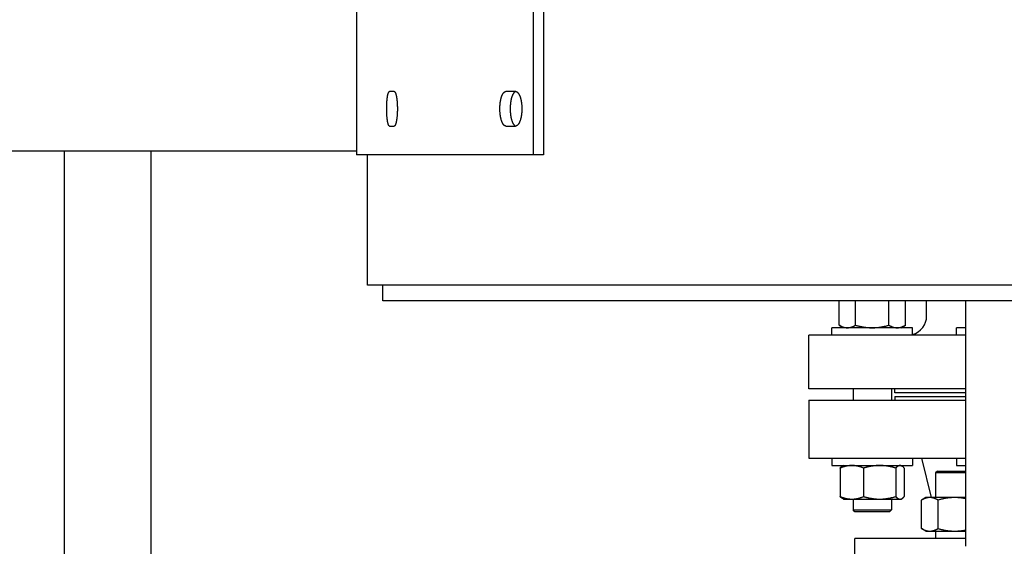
# Model space of a CAD drawing. Header units: inches. Extents: x 5 to 1128, y -85 to 748.
# Tile 319 of 656: x 377 to 393, y 612 to 620. Entities that reach past the tile are written whole.
import ezdxf

# ---------------------------------------------------------------- set-up
doc = ezdxf.new("R2010")
doc.units = ezdxf.units.IN
doc.header["$LTSCALE"] = 32
doc.header["$MEASUREMENT"] = 0
doc.layers.add('Dimension (ANSI)', color=7, linetype='Continuous', lineweight=25)
doc.layers.add('Visible (ANSI)', color=7, linetype='Continuous', lineweight=30)
doc.styles.add('Note Text (ANSI)', font='tahoma.ttf')
doc.dimstyles.new('SB Fraction-16 (ANSI)', dxfattribs={"dimscale": 32, "dimtxt": 0.125, "dimasz": 0.098425, "dimexe": 0.125, "dimexo": 0.0625, "dimgap": 0.031496, "dimtad": 0, "dimtih": 1, "dimtoh": 1, "dimdec": 4, "dimrnd": 1e-08, "dimzin": 0, "dimdsep": 46, "dimlunit": 5, "dimtxsty": 'Note Text (ANSI)', "dimcen": 0.09, "dimdle": 0.393701, "dimclrd": 256, "dimclre": 256, "dimclrt": 256, "dimadec": 0, "dimazin": 3, "dimtfac": 0.96, "dimtofl": 0, "dimtmove": 0, "dimatfit": 3, "dimfxl": 1, "dimfrac": 2, "dimtolj": 1, "dimtzin": 12, "dimlwd": -1, "dimlwe": -1, "dimarcsym": 0})

# ---------------------------------------------------------------- blocks, each defined once
blk = doc.blocks.new('*D19')
at = {"layer": 'Defpoints', "color": 0, "transparency": 16777216}
for p in [(484.781, 699.94), (324.685, 555.94), (484.781, 555.94)]:
    blk.add_point(p, dxfattribs=at)
at = {"layer": 'Dimension (ANSI)', "transparency": 16777216}
for p, q in [((482.781, 699.94), (320.685, 699.94)), ((324.685, 696.79), (324.685, 635.454)), ((324.685, 559.089), (324.685, 629.425)), ((482.781, 555.94), (320.685, 555.94))]:
    blk.add_line(p, q, dxfattribs=at)
for points in [[(324.16, 696.79), (325.21, 696.79), (324.685, 699.94)], [(324.16, 559.089), (325.21, 559.089), (324.685, 555.94)]]:
    blk.add_solid(points, dxfattribs=at)
at = {"layer": 'Dimension (ANSI)', "transparency": 16777216, "insert": (320.552, 634.446), "char_height": 4, "attachment_point": 1, "style": 'Note Text (ANSI)'}
blk.add_mtext('\\A1;144', dxfattribs=at)

msp = doc.modelspace()

# ---------------------------------------------------------------- linework, layer by layer
at = {"layer": 'Visible (ANSI)'}
for p, q in [((385.4207, 618.18978), (385.4207, 634.18978)), ((385.58612, 634.18978), (385.58612, 618.18978)), ((382.53541, 623.93978), (382.53541, 618.18978)), ((383.15184, 619.22103), (383.07567, 619.22103)), ((385.12888, 619.22103), (384.97203, 619.22103)), ((383.07567, 618.65853), (383.15184, 618.65853)), ((384.97203, 618.65853), (385.12888, 618.65853)), ((373.40563, 618.25228), (382.53541, 618.25228)), ((377.78063, 597.56478), (377.78063, 618.25228)), ((379.19063, 597.56478), (379.19063, 618.25228)), ((385.4207, 618.18978), (382.53541, 618.18978)), ((382.71443, 616.06478), (382.71443, 618.18978)), ((385.58612, 618.18978), (385.4207, 618.18978)), ((417.44495, 616.06478), (382.71443, 616.06478)), ((382.96443, 615.81478), (382.96443, 616.06478)), ((417.46555, 615.81478), (382.96443, 615.81478)), ((390.39982, 615.41565), (390.39982, 615.81478)), ((390.67045, 615.41565), (390.67045, 615.81478)), ((391.21172, 615.41565), (391.21172, 615.81478)), ((391.48235, 615.41565), (391.48235, 615.81478)), ((391.82689, 615.56675), (391.82689, 615.81478)), ((392.46813, 611.81478), (392.46813, 615.81478)), ((391.59733, 615.37379), (390.28483, 615.37379)), ((390.28483, 615.25179), (390.28483, 615.37379)), ((390.47233, 615.37379), (390.39982, 615.41565)), ((391.40983, 615.37379), (391.48235, 615.41565)), ((391.59733, 615.25179), (391.59733, 615.37379)), ((392.46813, 615.37379), (392.31432, 615.37379)), ((392.31432, 615.25179), (392.31432, 615.37379)), ((392.46813, 615.25179), (389.90563, 615.25179)), ((389.90563, 614.37777), (389.90563, 615.25179)), ((392.46813, 614.37777), (389.90563, 614.37777)), ((390.62858, 614.37777), (390.62858, 614.19228)), ((391.25358, 614.37777), (391.25358, 614.19228)), ((391.31114, 614.31478), (391.31114, 614.37777)), ((392.46813, 614.31478), (391.31114, 614.31478)), ((389.90563, 614.19228), (392.46813, 614.19228)), ((389.90563, 614.19228), (389.90563, 613.25228)), ((391.31063, 614.25228), (392.46813, 614.25228)), ((391.31063, 614.25228), (391.31063, 614.19228)), ((389.90563, 613.25228), (392.46813, 613.25228)), ((390.28483, 613.25228), (390.28483, 613.13028)), ((391.59733, 613.25228), (391.59733, 613.13028)), ((391.90638, 612.60878), (391.75063, 613.25228)), ((392.31432, 613.25228), (392.31432, 613.13028)), ((390.28483, 613.13028), (391.59733, 613.13028)), ((390.41826, 613.08841), (390.41826, 612.62515)), ((390.47233, 613.13028), (390.4558, 613.12073)), ((390.80099, 613.08841), (390.80099, 612.62515)), ((391.32382, 613.08841), (391.32382, 612.62515)), ((391.40983, 613.13028), (391.42637, 613.12073)), ((391.46391, 613.08841), (391.46391, 612.62515)), ((392.00311, 613.03978), (391.97181, 613.00848)), ((392.00311, 613.03978), (392.46813, 613.03978)), ((392.31432, 613.13028), (392.46813, 613.13028)), ((392.46813, 613.00848), (391.97181, 613.00848)), ((391.97181, 613.00848), (391.97181, 612.60878)), ((390.47233, 612.58328), (390.4558, 612.59283)), ((390.47233, 612.58328), (390.60963, 612.58328)), ((390.60963, 612.58328), (391.06241, 612.58328)), ((390.62858, 612.58328), (390.62858, 612.40809)), ((391.06241, 612.58328), (391.39386, 612.58328)), ((391.25358, 612.58328), (391.25358, 612.40809)), ((391.39386, 612.58328), (391.40983, 612.58328)), ((391.40983, 612.58328), (391.42637, 612.59283)), ((391.81556, 612.60878), (391.74305, 612.56691)), ((391.74305, 612.10365), (391.74305, 612.56691)), ((391.87836, 612.60878), (391.81556, 612.60878)), ((392.28431, 612.60878), (391.87836, 612.60878)), ((392.01368, 612.10365), (392.01368, 612.56691)), ((392.46813, 612.60878), (392.28431, 612.60878)), ((390.62858, 612.40809), (391.25358, 612.40809)), ((390.65988, 612.37679), (390.62858, 612.40809)), ((391.22228, 612.37679), (391.25358, 612.40809)), ((391.22228, 612.37679), (390.65988, 612.37679)), ((391.81556, 612.06178), (391.74305, 612.10365)), ((392.46813, 611.93978), (390.65563, 611.93978)), ((390.65563, 610.99978), (390.65563, 611.93978)), ((391.81556, 612.06178), (391.87836, 612.06178)), ((391.87836, 612.06178), (392.28431, 612.06178)), ((391.97181, 612.06178), (391.97181, 611.93978)), ((392.28431, 612.06178), (392.46813, 612.06178))]:
    msp.add_line(p, q, dxfattribs=at)
msp.add_arc((391.51193, 615.56675), 0.31496, 285.732893, 0, dxfattribs=at)
for points, knots in [([(383.07567, 618.65853), (383.07484, 618.65853), (383.07402, 618.65866), (383.0732, 618.65892), (383.07237, 618.65917), (383.07155, 618.65956), (383.07073, 618.66007), (383.06991, 618.66058), (383.0691, 618.66122), (383.06829, 618.66199), (383.06748, 618.66276), (383.06667, 618.66366), (383.06587, 618.66468), (383.06507, 618.6657), (383.06427, 618.66684), (383.06348, 618.66811), (383.06269, 618.66938), (383.06191, 618.67078), (383.06113, 618.6723), (383.06036, 618.67381), (383.05959, 618.67545), (383.05883, 618.67721), (383.05849, 618.678), (383.05815, 618.67881), (383.05781, 618.67965), (383.0574, 618.68068), (383.05699, 618.68174), (383.05658, 618.68285), (383.05584, 618.68484), (383.0551, 618.68696), (383.05438, 618.68918), (383.05366, 618.69141), (383.05295, 618.69376), (383.05225, 618.69621), (383.05155, 618.69867), (383.05086, 618.70123), (383.05018, 618.7039), (383.0495, 618.70658), (383.04884, 618.70936), (383.04819, 618.71224), (383.04754, 618.71513), (383.0469, 618.71812), (383.04627, 618.72121), (383.04565, 618.72429), (383.04504, 618.72748), (383.04444, 618.73077), (383.04384, 618.73405), (383.04326, 618.73743), (383.0427, 618.74091), (383.04267, 618.74107), (383.04264, 618.74123), (383.04262, 618.74139), (383.04208, 618.74471), (383.04155, 618.74811), (383.04104, 618.75159), (383.04051, 618.75524), (383.03999, 618.75897), (383.03949, 618.76278), (383.03898, 618.7666), (383.0385, 618.77049), (383.03803, 618.77447), (383.03756, 618.77844), (383.03711, 618.78248), (383.03667, 618.7866), (383.03624, 618.79072), (383.03582, 618.7949), (383.03543, 618.79915), (383.03503, 618.8034), (383.03465, 618.80772), (383.03429, 618.8121), (383.03393, 618.81646), (383.03359, 618.8209), (383.03326, 618.82539), (383.03307, 618.82805), (383.03289, 618.83073), (383.03271, 618.83343), (383.03259, 618.83527), (383.03247, 618.83713), (383.03235, 618.83899), (383.03207, 618.84358), (383.0318, 618.84821), (383.03156, 618.85287), (383.03131, 618.85754), (383.03109, 618.86225), (383.03088, 618.86699), (383.03068, 618.87173), (383.03049, 618.8765), (383.03033, 618.8813), (383.03016, 618.8861), (383.03002, 618.89093), (383.0299, 618.89578), (383.02977, 618.90063), (383.02967, 618.9055), (383.02959, 618.91038), (383.0295, 618.91526), (383.02944, 618.92015), (383.0294, 618.92506), (383.02936, 618.92996), (383.02934, 618.93487), (383.02934, 618.93978), (383.02934, 618.94045), (383.02934, 618.94112), (383.02934, 618.94179), (383.02934, 618.94603), (383.02936, 618.95027), (383.0294, 618.9545), (383.02944, 618.9594), (383.0295, 618.9643), (383.02959, 618.96918), (383.02967, 618.97406), (383.02977, 618.97893), (383.0299, 618.98378), (383.03002, 618.98863), (383.03016, 618.99345), (383.03033, 618.99825), (383.03049, 619.00306), (383.03068, 619.00783), (383.03088, 619.01257), (383.03109, 619.01731), (383.03131, 619.02202), (383.03156, 619.02669), (383.0318, 619.03135), (383.03207, 619.03598), (383.03235, 619.04057), (383.03247, 619.04249), (383.03259, 619.04439), (383.03272, 619.04629), (383.03289, 619.04894), (383.03307, 619.05157), (383.03326, 619.05417), (383.03359, 619.05866), (383.03393, 619.06309), (383.03429, 619.06746), (383.03465, 619.07184), (383.03503, 619.07616), (383.03543, 619.0804), (383.03582, 619.08466), (383.03624, 619.08884), (383.03667, 619.09296), (383.03711, 619.09708), (383.03756, 619.10112), (383.03803, 619.10509), (383.0385, 619.10906), (383.03898, 619.11296), (383.03949, 619.11678), (383.03999, 619.12059), (383.04051, 619.12432), (383.04104, 619.12797), (383.04134, 619.12997), (383.04163, 619.13194), (383.04194, 619.13389), (383.04219, 619.1355), (383.04244, 619.13708), (383.0427, 619.13865), (383.04326, 619.14213), (383.04384, 619.14551), (383.04444, 619.14879), (383.04504, 619.15208), (383.04565, 619.15526), (383.04627, 619.15835), (383.0469, 619.16144), (383.04754, 619.16443), (383.04819, 619.16732), (383.04884, 619.1702), (383.0495, 619.17298), (383.05018, 619.17566), (383.05086, 619.17833), (383.05155, 619.18089), (383.05225, 619.18335), (383.05295, 619.1858), (383.05366, 619.18815), (383.05438, 619.19038), (383.05495, 619.19212), (383.05552, 619.19379), (383.05609, 619.19539), (383.05625, 619.19584), (383.05642, 619.19628), (383.05658, 619.19671), (383.05732, 619.19871), (383.05807, 619.20059), (383.05883, 619.20235), (383.05959, 619.20411), (383.06036, 619.20575), (383.06113, 619.20726), (383.06191, 619.20878), (383.06269, 619.21018), (383.06348, 619.21145), (383.0642, 619.21259), (383.06491, 619.21364), (383.06564, 619.21458), (383.06571, 619.21468), (383.06579, 619.21479), (383.06587, 619.21488), (383.06667, 619.21591), (383.06748, 619.2168), (383.06829, 619.21757), (383.0691, 619.21834), (383.06991, 619.21898), (383.07073, 619.21949), (383.07155, 619.22), (383.07237, 619.22039), (383.0732, 619.22064), (383.07402, 619.2209), (383.07485, 619.22103), (383.07567, 619.22103)], [0, 0, 0, 0, 0.03753375, 0.03753375, 0.03753375, 0.07511791, 0.07511791, 0.07511791, 0.11273262, 0.11273262, 0.11273262, 0.15035619, 0.15035619, 0.15035619, 0.18796453, 0.18796453, 0.18796453, 0.22553089, 0.22553089, 0.22553089, 0.26302586, 0.26302586, 0.26302586, 0.2798106, 0.2798106, 0.2798106, 0.30044934, 0.30044934, 0.30044934, 0.33792873, 0.33792873, 0.33792873, 0.37546152, 0.37546152, 0.37546152, 0.41302294, 0.41302294, 0.41302294, 0.45058705, 0.45058705, 0.45058705, 0.48812737, 0.48812737, 0.48812737, 0.5256175, 0.5256175, 0.5256175, 0.56303181, 0.56303181, 0.56303181, 0.56477401, 0.56477401, 0.56477401, 0.60044105, 0.60044105, 0.60044105, 0.63792676, 0.63792676, 0.63792676, 0.67545329, 0.67545329, 0.67545329, 0.71298763, 0.71298763, 0.71298763, 0.75050087, 0.75050087, 0.75050087, 0.78796941, 0.78796941, 0.78796941, 0.82537629, 0.82537629, 0.82537629, 0.84754982, 0.84754982, 0.84754982, 0.86272882, 0.86272882, 0.86272882, 0.90015553, 0.90015553, 0.90015553, 0.93764653, 0.93764653, 0.93764653, 0.97516097, 0.97516097, 0.97516097, 1.01266632, 1.01266632, 1.01266632, 1.05013871, 1.05013871, 1.05013871, 1.08756226, 1.08756226, 1.08756226, 1.12492751, 1.12492751, 1.12492751, 1.13001951, 1.13001951, 1.13001951, 1.16227609, 1.16227609, 1.16227609, 1.19968134, 1.19968134, 1.19968134, 1.23713593, 1.23713593, 1.23713593, 1.27462498, 1.27462498, 1.27462498, 1.31212556, 1.31212556, 1.31212556, 1.34960602, 1.34960602, 1.34960602, 1.38702631, 1.38702631, 1.38702631, 1.40264214, 1.40264214, 1.40264214, 1.42437437, 1.42437437, 1.42437437, 1.46177282, 1.46177282, 1.46177282, 1.49922853, 1.49922853, 1.49922853, 1.5367238, 1.5367238, 1.5367238, 1.57423437, 1.57423437, 1.57423437, 1.61173071, 1.61173071, 1.61173071, 1.64917929, 1.64917929, 1.64917929, 1.66966031, 1.66966031, 1.66966031, 1.68656443, 1.68656443, 1.68656443, 1.72400456, 1.72400456, 1.72400456, 1.76150515, 1.76150515, 1.76150515, 1.79904069, 1.79904069, 1.79904069, 1.83658493, 1.83658493, 1.83658493, 1.87411158, 1.87411158, 1.87411158, 1.91159491, 1.91159491, 1.91159491, 1.94085364, 1.94085364, 1.94085364, 1.94901384, 1.94901384, 1.94901384, 1.98644045, 1.98644045, 1.98644045, 2.02389104, 2.02389104, 2.02389104, 2.06133937, 2.06133937, 2.06133937, 2.09513944, 2.09513944, 2.09513944, 2.09876243, 2.09876243, 2.09876243, 2.13620255, 2.13620255, 2.13620255, 2.17368058, 2.17368058, 2.17368058, 2.21117397, 2.21117397, 2.21117397, 2.24866188, 2.24866188, 2.24866188, 2.24866188]), ([(383.15184, 619.22103), (383.15273, 619.22103), (383.15361, 619.2209), (383.15449, 619.22064), (383.15538, 619.22039), (383.15626, 619.22), (383.15714, 619.21949), (383.15802, 619.21898), (383.1589, 619.21833), (383.15978, 619.21757), (383.16066, 619.2168), (383.16153, 619.2159), (383.1624, 619.21488), (383.16327, 619.21386), (383.16414, 619.21272), (383.165, 619.21145), (383.16586, 619.21018), (383.16672, 619.20878), (383.16757, 619.20726), (383.16842, 619.20575), (383.16926, 619.20411), (383.1701, 619.20235), (383.17047, 619.20156), (383.17085, 619.20075), (383.17122, 619.19991), (383.17168, 619.19888), (383.17213, 619.19781), (383.17258, 619.19671), (383.1734, 619.19472), (383.17421, 619.1926), (383.17501, 619.19038), (383.17581, 619.18815), (383.17661, 619.1858), (383.17739, 619.18335), (383.17817, 619.18089), (383.17893, 619.17833), (383.17969, 619.17566), (383.18045, 619.17298), (383.18119, 619.1702), (383.18192, 619.16732), (383.18265, 619.16443), (383.18337, 619.16144), (383.18407, 619.15835), (383.18478, 619.15527), (383.18547, 619.15208), (383.18614, 619.14879), (383.18681, 619.14551), (383.18747, 619.14213), (383.18812, 619.13865), (383.18815, 619.13849), (383.18817, 619.13833), (383.1882, 619.13817), (383.18882, 619.13485), (383.18941, 619.13145), (383.18999, 619.12797), (383.1906, 619.12432), (383.19119, 619.12059), (383.19176, 619.11678), (383.19234, 619.11296), (383.19289, 619.10906), (383.19343, 619.10509), (383.19396, 619.10112), (383.19448, 619.09708), (383.19498, 619.09296), (383.19547, 619.08884), (383.19595, 619.08466), (383.19641, 619.0804), (383.19686, 619.07616), (383.1973, 619.07184), (383.19772, 619.06746), (383.19813, 619.06309), (383.19853, 619.05866), (383.1989, 619.05417), (383.19912, 619.05151), (383.19933, 619.04883), (383.19954, 619.04613), (383.19968, 619.04429), (383.19982, 619.04243), (383.19995, 619.04057), (383.20028, 619.03598), (383.20058, 619.03135), (383.20087, 619.02669), (383.20115, 619.02202), (383.20141, 619.01731), (383.20165, 619.01257), (383.20189, 619.00783), (383.2021, 619.00306), (383.20229, 618.99825), (383.20248, 618.99345), (383.20265, 618.98863), (383.20279, 618.98378), (383.20294, 618.97893), (383.20306, 618.97406), (383.20315, 618.96918), (383.20325, 618.9643), (383.20332, 618.9594), (383.20337, 618.9545), (383.20342, 618.9496), (383.20344, 618.94469), (383.20344, 618.93978), (383.20344, 618.93911), (383.20344, 618.93844), (383.20344, 618.93777), (383.20343, 618.93353), (383.20341, 618.92929), (383.20337, 618.92506), (383.20332, 618.92015), (383.20325, 618.91526), (383.20315, 618.91038), (383.20306, 618.9055), (383.20294, 618.90063), (383.20279, 618.89578), (383.20265, 618.89093), (383.20248, 618.8861), (383.20229, 618.8813), (383.2021, 618.8765), (383.20189, 618.87173), (383.20165, 618.86699), (383.20141, 618.86225), (383.20115, 618.85754), (383.20087, 618.85287), (383.20058, 618.8482), (383.20028, 618.84358), (383.19995, 618.83899), (383.19981, 618.83707), (383.19967, 618.83517), (383.19953, 618.83327), (383.19932, 618.83062), (383.19911, 618.82799), (383.1989, 618.82539), (383.19853, 618.8209), (383.19813, 618.81647), (383.19772, 618.8121), (383.1973, 618.80772), (383.19686, 618.8034), (383.19641, 618.79915), (383.19595, 618.7949), (383.19547, 618.79072), (383.19498, 618.7866), (383.19448, 618.78248), (383.19396, 618.77844), (383.19343, 618.77447), (383.19289, 618.7705), (383.19234, 618.7666), (383.19176, 618.76278), (383.19119, 618.75897), (383.1906, 618.75524), (383.18999, 618.75159), (383.18966, 618.74959), (383.18932, 618.74762), (383.18898, 618.74567), (383.18869, 618.74406), (383.18841, 618.74247), (383.18812, 618.74091), (383.18747, 618.73743), (383.18681, 618.73405), (383.18614, 618.73077), (383.18547, 618.72748), (383.18478, 618.72429), (383.18407, 618.72121), (383.18337, 618.71812), (383.18265, 618.71513), (383.18192, 618.71224), (383.18119, 618.70936), (383.18045, 618.70658), (383.17969, 618.7039), (383.17893, 618.70123), (383.17817, 618.69867), (383.17739, 618.69621), (383.17661, 618.69376), (383.17581, 618.69141), (383.17501, 618.68918), (383.17439, 618.68744), (383.17376, 618.68577), (383.17312, 618.68417), (383.17294, 618.68372), (383.17276, 618.68328), (383.17258, 618.68285), (383.17176, 618.68085), (383.17093, 618.67897), (383.1701, 618.67721), (383.16926, 618.67545), (383.16842, 618.67381), (383.16757, 618.6723), (383.16672, 618.67078), (383.16586, 618.66938), (383.165, 618.66811), (383.16422, 618.66697), (383.16344, 618.66592), (383.16265, 618.66498), (383.16257, 618.66487), (383.16249, 618.66477), (383.1624, 618.66468), (383.16153, 618.66365), (383.16066, 618.66276), (383.15978, 618.66199), (383.1589, 618.66122), (383.15802, 618.66058), (383.15714, 618.66007), (383.15626, 618.65956), (383.15538, 618.65917), (383.15449, 618.65892), (383.15361, 618.65866), (383.15273, 618.65853), (383.15184, 618.65853)], [0, 0, 0, 0, 0.03753375, 0.03753375, 0.03753375, 0.07511791, 0.07511791, 0.07511791, 0.11273262, 0.11273262, 0.11273262, 0.15035619, 0.15035619, 0.15035619, 0.18796453, 0.18796453, 0.18796453, 0.22553089, 0.22553089, 0.22553089, 0.26302586, 0.26302586, 0.26302586, 0.2798106, 0.2798106, 0.2798106, 0.30044934, 0.30044934, 0.30044934, 0.33792873, 0.33792873, 0.33792873, 0.37546152, 0.37546152, 0.37546152, 0.41302294, 0.41302294, 0.41302294, 0.45058705, 0.45058705, 0.45058705, 0.48812737, 0.48812737, 0.48812737, 0.5256175, 0.5256175, 0.5256175, 0.56303181, 0.56303181, 0.56303181, 0.56477401, 0.56477401, 0.56477401, 0.60044105, 0.60044105, 0.60044105, 0.63792676, 0.63792676, 0.63792676, 0.67545329, 0.67545329, 0.67545329, 0.71298763, 0.71298763, 0.71298763, 0.75050087, 0.75050087, 0.75050087, 0.78796941, 0.78796941, 0.78796941, 0.82537629, 0.82537629, 0.82537629, 0.84754982, 0.84754982, 0.84754982, 0.86272882, 0.86272882, 0.86272882, 0.90015553, 0.90015553, 0.90015553, 0.93764653, 0.93764653, 0.93764653, 0.97516097, 0.97516097, 0.97516097, 1.01266632, 1.01266632, 1.01266632, 1.05013871, 1.05013871, 1.05013871, 1.08756226, 1.08756226, 1.08756226, 1.12492751, 1.12492751, 1.12492751, 1.13001951, 1.13001951, 1.13001951, 1.16227609, 1.16227609, 1.16227609, 1.19968134, 1.19968134, 1.19968134, 1.23713593, 1.23713593, 1.23713593, 1.27462498, 1.27462498, 1.27462498, 1.31212556, 1.31212556, 1.31212556, 1.34960602, 1.34960602, 1.34960602, 1.38702631, 1.38702631, 1.38702631, 1.40264214, 1.40264214, 1.40264214, 1.42437437, 1.42437437, 1.42437437, 1.46177282, 1.46177282, 1.46177282, 1.49922853, 1.49922853, 1.49922853, 1.5367238, 1.5367238, 1.5367238, 1.57423437, 1.57423437, 1.57423437, 1.61173071, 1.61173071, 1.61173071, 1.64917929, 1.64917929, 1.64917929, 1.66966031, 1.66966031, 1.66966031, 1.68656443, 1.68656443, 1.68656443, 1.72400456, 1.72400456, 1.72400456, 1.76150515, 1.76150515, 1.76150515, 1.79904069, 1.79904069, 1.79904069, 1.83658493, 1.83658493, 1.83658493, 1.87411158, 1.87411158, 1.87411158, 1.91159491, 1.91159491, 1.91159491, 1.94085364, 1.94085364, 1.94085364, 1.94901384, 1.94901384, 1.94901384, 1.98644045, 1.98644045, 1.98644045, 2.02389104, 2.02389104, 2.02389104, 2.06133937, 2.06133937, 2.06133937, 2.09513944, 2.09513944, 2.09513944, 2.09876243, 2.09876243, 2.09876243, 2.13620255, 2.13620255, 2.13620255, 2.17368058, 2.17368058, 2.17368058, 2.21117397, 2.21117397, 2.21117397, 2.24866188, 2.24866188, 2.24866188, 2.24866188]), ([(384.97203, 618.65853), (384.97029, 618.65853), (384.96856, 618.65866), (384.96683, 618.65892), (384.9651, 618.65917), (384.96337, 618.65956), (384.96165, 618.66007), (384.95993, 618.66058), (384.95822, 618.66122), (384.95651, 618.66199), (384.95481, 618.66276), (384.95311, 618.66366), (384.95142, 618.66468), (384.94973, 618.6657), (384.94805, 618.66684), (384.94639, 618.66811), (384.94472, 618.66938), (384.94307, 618.67078), (384.94143, 618.6723), (384.93979, 618.67381), (384.93817, 618.67545), (384.93656, 618.67721), (384.93584, 618.678), (384.93512, 618.67881), (384.93441, 618.67965), (384.93353, 618.68068), (384.93266, 618.68174), (384.93179, 618.68285), (384.93022, 618.68484), (384.92867, 618.68696), (384.92714, 618.68918), (384.92561, 618.69141), (384.9241, 618.69376), (384.92261, 618.69621), (384.92112, 618.69867), (384.91966, 618.70123), (384.91822, 618.7039), (384.91679, 618.70658), (384.91537, 618.70936), (384.91399, 618.71224), (384.9126, 618.71513), (384.91124, 618.71812), (384.90991, 618.72121), (384.90858, 618.72429), (384.90728, 618.72748), (384.90601, 618.73077), (384.90474, 618.73405), (384.9035, 618.73743), (384.90229, 618.74091), (384.90223, 618.74107), (384.90217, 618.74123), (384.90212, 618.74139), (384.90097, 618.74471), (384.89985, 618.74811), (384.89876, 618.75159), (384.89762, 618.75524), (384.89651, 618.75897), (384.89543, 618.76278), (384.89436, 618.7666), (384.89332, 618.77049), (384.89232, 618.77447), (384.89131, 618.77844), (384.89035, 618.78248), (384.88942, 618.7866), (384.88849, 618.79072), (384.8876, 618.7949), (384.88675, 618.79915), (384.8859, 618.8034), (384.88508, 618.80772), (384.88431, 618.8121), (384.88354, 618.81646), (384.8828, 618.8209), (384.88211, 618.82539), (384.8817, 618.82805), (384.8813, 618.83073), (384.88092, 618.83343), (384.88066, 618.83527), (384.88041, 618.83713), (384.88016, 618.83899), (384.87955, 618.84358), (384.87898, 618.84821), (384.87846, 618.85287), (384.87793, 618.85754), (384.87745, 618.86225), (384.87701, 618.86699), (384.87657, 618.87173), (384.87617, 618.8765), (384.87582, 618.8813), (384.87546, 618.8861), (384.87515, 618.89093), (384.87489, 618.89578), (384.87462, 618.90063), (384.8744, 618.9055), (384.87422, 618.91038), (384.87404, 618.91526), (384.87391, 618.92015), (384.87382, 618.92506), (384.87373, 618.92996), (384.87369, 618.93487), (384.87369, 618.93978), (384.87369, 618.94045), (384.87369, 618.94112), (384.87369, 618.94179), (384.8737, 618.94603), (384.87374, 618.95027), (384.87382, 618.9545), (384.87391, 618.9594), (384.87404, 618.9643), (384.87422, 618.96918), (384.8744, 618.97406), (384.87462, 618.97893), (384.87489, 618.98378), (384.87515, 618.98863), (384.87546, 618.99345), (384.87582, 618.99825), (384.87617, 619.00306), (384.87657, 619.00783), (384.87701, 619.01257), (384.87745, 619.01731), (384.87793, 619.02202), (384.87846, 619.02669), (384.87898, 619.03135), (384.87955, 619.03598), (384.88016, 619.04057), (384.88041, 619.04249), (384.88068, 619.04439), (384.88095, 619.04629), (384.88132, 619.04894), (384.88171, 619.05157), (384.88211, 619.05417), (384.8828, 619.05866), (384.88354, 619.06309), (384.88431, 619.06746), (384.88508, 619.07184), (384.8859, 619.07616), (384.88675, 619.0804), (384.8876, 619.08466), (384.88849, 619.08884), (384.88942, 619.09296), (384.89035, 619.09708), (384.89131, 619.10112), (384.89232, 619.10509), (384.89332, 619.10906), (384.89436, 619.11296), (384.89543, 619.11678), (384.89651, 619.12059), (384.89762, 619.12432), (384.89876, 619.12797), (384.89938, 619.12997), (384.90002, 619.13194), (384.90067, 619.13389), (384.9012, 619.1355), (384.90174, 619.13708), (384.90229, 619.13865), (384.9035, 619.14213), (384.90474, 619.14551), (384.90601, 619.14879), (384.90728, 619.15208), (384.90858, 619.15526), (384.90991, 619.15835), (384.91124, 619.16144), (384.9126, 619.16443), (384.91399, 619.16732), (384.91537, 619.1702), (384.91679, 619.17298), (384.91822, 619.17566), (384.91966, 619.17833), (384.92112, 619.18089), (384.92261, 619.18335), (384.9241, 619.1858), (384.92561, 619.18815), (384.92714, 619.19038), (384.92833, 619.19212), (384.92954, 619.19379), (384.93077, 619.19539), (384.93111, 619.19584), (384.93145, 619.19628), (384.93179, 619.19671), (384.93336, 619.19871), (384.93495, 619.20059), (384.93656, 619.20235), (384.93817, 619.20411), (384.93979, 619.20575), (384.94143, 619.20726), (384.94307, 619.20878), (384.94472, 619.21018), (384.94639, 619.21145), (384.94789, 619.21259), (384.9494, 619.21364), (384.95093, 619.21458), (384.95109, 619.21468), (384.95126, 619.21479), (384.95142, 619.21488), (384.95311, 619.21591), (384.95481, 619.2168), (384.95651, 619.21757), (384.95822, 619.21834), (384.95994, 619.21898), (384.96165, 619.21949), (384.96338, 619.22), (384.9651, 619.22039), (384.96683, 619.22064), (384.96856, 619.2209), (384.97029, 619.22103), (384.97203, 619.22103)], [0, 0, 0, 0, 0.03753375, 0.03753375, 0.03753375, 0.07511791, 0.07511791, 0.07511791, 0.11273262, 0.11273262, 0.11273262, 0.15035619, 0.15035619, 0.15035619, 0.18796453, 0.18796453, 0.18796453, 0.22553089, 0.22553089, 0.22553089, 0.26302586, 0.26302586, 0.26302586, 0.2798106, 0.2798106, 0.2798106, 0.30044934, 0.30044934, 0.30044934, 0.33792873, 0.33792873, 0.33792873, 0.37546152, 0.37546152, 0.37546152, 0.41302294, 0.41302294, 0.41302294, 0.45058705, 0.45058705, 0.45058705, 0.48812737, 0.48812737, 0.48812737, 0.5256175, 0.5256175, 0.5256175, 0.56303181, 0.56303181, 0.56303181, 0.56477401, 0.56477401, 0.56477401, 0.60044105, 0.60044105, 0.60044105, 0.63792676, 0.63792676, 0.63792676, 0.67545329, 0.67545329, 0.67545329, 0.71298763, 0.71298763, 0.71298763, 0.75050087, 0.75050087, 0.75050087, 0.78796941, 0.78796941, 0.78796941, 0.82537629, 0.82537629, 0.82537629, 0.84754982, 0.84754982, 0.84754982, 0.86272882, 0.86272882, 0.86272882, 0.90015553, 0.90015553, 0.90015553, 0.93764653, 0.93764653, 0.93764653, 0.97516097, 0.97516097, 0.97516097, 1.01266632, 1.01266632, 1.01266632, 1.05013871, 1.05013871, 1.05013871, 1.08756226, 1.08756226, 1.08756226, 1.12492751, 1.12492751, 1.12492751, 1.13001951, 1.13001951, 1.13001951, 1.16227609, 1.16227609, 1.16227609, 1.19968134, 1.19968134, 1.19968134, 1.23713593, 1.23713593, 1.23713593, 1.27462498, 1.27462498, 1.27462498, 1.31212556, 1.31212556, 1.31212556, 1.34960602, 1.34960602, 1.34960602, 1.38702631, 1.38702631, 1.38702631, 1.40264214, 1.40264214, 1.40264214, 1.42437437, 1.42437437, 1.42437437, 1.46177282, 1.46177282, 1.46177282, 1.49922853, 1.49922853, 1.49922853, 1.5367238, 1.5367238, 1.5367238, 1.57423437, 1.57423437, 1.57423437, 1.61173071, 1.61173071, 1.61173071, 1.64917929, 1.64917929, 1.64917929, 1.66966031, 1.66966031, 1.66966031, 1.68656443, 1.68656443, 1.68656443, 1.72400456, 1.72400456, 1.72400456, 1.76150515, 1.76150515, 1.76150515, 1.79904069, 1.79904069, 1.79904069, 1.83658493, 1.83658493, 1.83658493, 1.87411158, 1.87411158, 1.87411158, 1.91159491, 1.91159491, 1.91159491, 1.94085364, 1.94085364, 1.94085364, 1.94901384, 1.94901384, 1.94901384, 1.98644045, 1.98644045, 1.98644045, 2.02389104, 2.02389104, 2.02389104, 2.06133937, 2.06133937, 2.06133937, 2.09513944, 2.09513944, 2.09513944, 2.09876243, 2.09876243, 2.09876243, 2.13620255, 2.13620255, 2.13620255, 2.17368058, 2.17368058, 2.17368058, 2.21117397, 2.21117397, 2.21117397, 2.24866188, 2.24866188, 2.24866188, 2.24866188]), ([(385.13432, 619.22063), (385.13262, 619.22038), (385.13092, 619.21999), (385.12923, 619.21949), (385.12752, 619.21898), (385.12582, 619.21833), (385.12412, 619.21757), (385.12242, 619.2168), (385.12073, 619.2159), (385.11905, 619.21488), (385.11737, 619.21386), (385.1157, 619.21272), (385.11404, 619.21145), (385.11238, 619.21018), (385.11074, 619.20878), (385.1091, 619.20726), (385.10747, 619.20575), (385.10586, 619.20411), (385.10426, 619.20235), (385.1036, 619.20162), (385.10294, 619.20088), (385.10228, 619.20011), (385.10135, 619.19902), (385.10043, 619.19789), (385.09951, 619.19671), (385.09795, 619.19472), (385.0964, 619.1926), (385.09488, 619.19038), (385.09336, 619.18815), (385.09185, 619.1858), (385.09037, 619.18335), (385.0889, 619.18089), (385.08744, 619.17833), (385.08601, 619.17566), (385.08458, 619.17298), (385.08317, 619.1702), (385.08179, 619.16732), (385.08041, 619.16443), (385.07906, 619.16144), (385.07773, 619.15835), (385.07641, 619.15527), (385.07512, 619.15208), (385.07385, 619.14879), (385.07261, 619.14556), (385.07139, 619.14224), (385.0702, 619.13882), (385.06898, 619.13529), (385.06779, 619.13167), (385.06663, 619.12797), (385.0655, 619.12432), (385.06439, 619.12059), (385.06332, 619.11678), (385.06225, 619.11296), (385.06122, 619.10906), (385.06022, 619.10509), (385.05922, 619.10112), (385.05826, 619.09708), (385.05734, 619.09296), (385.05642, 619.08884), (385.05553, 619.08466), (385.05468, 619.0804), (385.05383, 619.07616), (385.05302, 619.07184), (385.05225, 619.06746), (385.05149, 619.06309), (385.05076, 619.05866), (385.05007, 619.05417), (385.04969, 619.05173), (385.04933, 619.04927), (385.04897, 619.04679), (385.04868, 619.04473), (385.0484, 619.04265), (385.04812, 619.04057), (385.04751, 619.03598), (385.04695, 619.03135), (385.04643, 619.02669), (385.0459, 619.02202), (385.04542, 619.01731), (385.04498, 619.01257), (385.04455, 619.00783), (385.04415, 619.00306), (385.0438, 618.99825), (385.04345, 618.99345), (385.04314, 618.98863), (385.04287, 618.98378), (385.04261, 618.97893), (385.04239, 618.97406), (385.04221, 618.96918), (385.04204, 618.9643), (385.0419, 618.9594), (385.04181, 618.9545), (385.04173, 618.9496), (385.04168, 618.94469), (385.04168, 618.93978), (385.04168, 618.93919), (385.04168, 618.9386), (385.04168, 618.93801), (385.04169, 618.93369), (385.04174, 618.92937), (385.04181, 618.92506), (385.0419, 618.92016), (385.04204, 618.91526), (385.04221, 618.91038), (385.04239, 618.9055), (385.04261, 618.90063), (385.04287, 618.89578), (385.04314, 618.89093), (385.04345, 618.8861), (385.0438, 618.8813), (385.04415, 618.8765), (385.04455, 618.87173), (385.04498, 618.86699), (385.04542, 618.86225), (385.0459, 618.85754), (385.04643, 618.85287), (385.04695, 618.8482), (385.04751, 618.84358), (385.04812, 618.83899), (385.04839, 618.83699), (385.04866, 618.835), (385.04894, 618.83302), (385.0493, 618.83046), (385.04968, 618.82791), (385.05007, 618.82539), (385.05076, 618.8209), (385.05149, 618.81647), (385.05225, 618.8121), (385.05302, 618.80772), (385.05383, 618.8034), (385.05468, 618.79915), (385.05553, 618.7949), (385.05642, 618.79072), (385.05734, 618.7866), (385.05826, 618.78248), (385.05922, 618.77844), (385.06022, 618.77447), (385.06122, 618.7705), (385.06225, 618.7666), (385.06332, 618.76278), (385.06439, 618.75897), (385.0655, 618.75524), (385.06663, 618.75159), (385.0673, 618.74944), (385.06799, 618.74732), (385.06868, 618.74523), (385.06916, 618.74378), (385.06965, 618.74233), (385.07015, 618.74091), (385.07135, 618.73743), (385.07259, 618.73405), (385.07385, 618.73077), (385.07512, 618.72748), (385.07641, 618.7243), (385.07773, 618.72121), (385.07906, 618.71812), (385.08041, 618.71513), (385.08179, 618.71224), (385.08317, 618.70936), (385.08458, 618.70658), (385.08601, 618.7039), (385.08744, 618.70123), (385.08889, 618.69867), (385.09037, 618.69621), (385.09185, 618.69376), (385.09336, 618.69141), (385.09488, 618.68918), (385.09614, 618.68735), (385.09741, 618.68559), (385.09869, 618.6839), (385.09897, 618.68355), (385.09924, 618.68319), (385.09951, 618.68285), (385.10108, 618.68085), (385.10266, 618.67897), (385.10426, 618.67721), (385.10586, 618.67545), (385.10747, 618.67381), (385.1091, 618.6723), (385.11073, 618.67078), (385.11238, 618.66938), (385.11404, 618.66811), (385.11557, 618.66694), (385.11711, 618.66587), (385.11867, 618.66491), (385.11879, 618.66483), (385.11892, 618.66475), (385.11905, 618.66468), (385.12073, 618.66365), (385.12242, 618.66276), (385.12412, 618.66199), (385.12582, 618.66122), (385.12752, 618.66058), (385.12923, 618.66007), (385.13092, 618.65956), (385.13262, 618.65918), (385.13432, 618.65893)], [0.03786375, 0.03786375, 0.03786375, 0.03786375, 0.07477011, 0.07477011, 0.07477011, 0.11221476, 0.11221476, 0.11221476, 0.14967087, 0.14967087, 0.14967087, 0.18711443, 0.18711443, 0.18711443, 0.22451872, 0.22451872, 0.22451872, 0.26185438, 0.26185438, 0.26185438, 0.27724134, 0.27724134, 0.27724134, 0.29912627, 0.29912627, 0.29912627, 0.33646374, 0.33646374, 0.33646374, 0.37386144, 0.37386144, 0.37386144, 0.41129453, 0.41129453, 0.41129453, 0.448737, 0.448737, 0.448737, 0.48616228, 0.48616228, 0.48616228, 0.52354386, 0.52354386, 0.52354386, 0.56025946, 0.56025946, 0.56025946, 0.59818206, 0.59818206, 0.59818206, 0.63559055, 0.63559055, 0.63559055, 0.67304592, 0.67304592, 0.67304592, 0.71051546, 0.71051546, 0.71051546, 0.74797052, 0.74797052, 0.74797052, 0.78538771, 0.78538771, 0.78538771, 0.82275027, 0.82275027, 0.82275027, 0.84310113, 0.84310113, 0.84310113, 0.86006908, 0.86006908, 0.86006908, 0.89746809, 0.89746809, 0.89746809, 0.93493142, 0.93493142, 0.93493142, 0.97241931, 0.97241931, 0.97241931, 1.0099003, 1.0099003, 1.0099003, 1.0473516, 1.0473516, 1.0473516, 1.08475837, 1.08475837, 1.08475837, 1.12211212, 1.12211212, 1.12211212, 1.12660907, 1.12660907, 1.12660907, 1.15945188, 1.15945188, 1.15945188, 1.19684217, 1.19684217, 1.19684217, 1.23427634, 1.23427634, 1.23427634, 1.2717406, 1.2717406, 1.2717406, 1.3092132, 1.3092132, 1.3092132, 1.34666365, 1.34666365, 1.34666365, 1.38405309, 1.38405309, 1.38405309, 1.40031655, 1.40031655, 1.40031655, 1.42136738, 1.42136738, 1.42136738, 1.45872459, 1.45872459, 1.45872459, 1.49613214, 1.49613214, 1.49613214, 1.53357217, 1.53357217, 1.53357217, 1.57102028, 1.57102028, 1.57102028, 1.60844684, 1.60844684, 1.60844684, 1.64581832, 1.64581832, 1.64581832, 1.66777801, 1.66777801, 1.66777801, 1.68311552, 1.68311552, 1.68311552, 1.72045551, 1.72045551, 1.72045551, 1.75784847, 1.75784847, 1.75784847, 1.79526903, 1.79526903, 1.79526903, 1.83269112, 1.83269112, 1.83269112, 1.87008859, 1.87008859, 1.87008859, 1.90743593, 1.90743593, 1.90743593, 1.9381946, 1.9381946, 1.9381946, 1.94471104, 1.94471104, 1.94471104, 1.98198396, 1.98198396, 1.98198396, 2.01927662, 2.01927662, 2.01927662, 2.05656246, 2.05656246, 2.05656246, 2.09100873, 2.09100873, 2.09100873, 2.09381797, 2.09381797, 2.09381797, 2.13108505, 2.13108505, 2.13108505, 2.16838813, 2.16838813, 2.16838813, 2.20520079, 2.20520079, 2.20520079, 2.20520079]), ([(385.12888, 619.22103), (385.13067, 619.22103), (385.13246, 619.2209), (385.13424, 619.22064), (385.13603, 619.22039), (385.13781, 619.22), (385.13959, 619.21949), (385.14137, 619.21898), (385.14315, 619.21833), (385.14492, 619.21757), (385.14669, 619.2168), (385.14845, 619.2159), (385.15021, 619.21488), (385.15196, 619.21386), (385.15371, 619.21272), (385.15544, 619.21145), (385.15717, 619.21018), (385.1589, 619.20878), (385.16061, 619.20726), (385.16231, 619.20575), (385.16401, 619.20411), (385.16569, 619.20235), (385.16644, 619.20156), (385.16719, 619.20075), (385.16794, 619.19991), (385.16886, 619.19888), (385.16977, 619.19781), (385.17068, 619.19671), (385.17232, 619.19472), (385.17395, 619.1926), (385.17555, 619.19038), (385.17716, 619.18815), (385.17874, 619.1858), (385.18031, 619.18335), (385.18187, 619.18089), (385.18341, 619.17833), (385.18492, 619.17566), (385.18643, 619.17298), (385.18792, 619.1702), (385.18938, 619.16732), (385.19084, 619.16443), (385.19228, 619.16144), (385.19368, 619.15835), (385.19509, 619.15527), (385.19646, 619.15208), (385.19781, 619.14879), (385.19915, 619.14551), (385.20047, 619.14213), (385.20175, 619.13865), (385.20181, 619.13849), (385.20187, 619.13833), (385.20193, 619.13817), (385.20314, 619.13485), (385.20433, 619.13145), (385.20549, 619.12797), (385.2067, 619.12432), (385.20788, 619.12059), (385.20902, 619.11678), (385.21016, 619.11296), (385.21126, 619.10906), (385.21233, 619.10509), (385.21339, 619.10112), (385.21442, 619.09708), (385.21541, 619.09296), (385.2164, 619.08884), (385.21735, 619.08466), (385.21826, 619.0804), (385.21916, 619.07616), (385.22003, 619.07184), (385.22086, 619.06746), (385.22168, 619.06309), (385.22246, 619.05866), (385.2232, 619.05417), (385.22364, 619.05151), (385.22406, 619.04883), (385.22447, 619.04613), (385.22475, 619.04429), (385.22502, 619.04243), (385.22529, 619.04057), (385.22594, 619.03598), (385.22655, 619.03135), (385.22711, 619.02669), (385.22767, 619.02202), (385.22819, 619.01731), (385.22866, 619.01257), (385.22913, 619.00783), (385.22956, 619.00306), (385.22993, 618.99825), (385.23031, 618.99345), (385.23064, 618.98863), (385.23093, 618.98378), (385.23121, 618.97893), (385.23145, 618.97406), (385.23164, 618.96918), (385.23183, 618.9643), (385.23197, 618.9594), (385.23207, 618.9545), (385.23216, 618.9496), (385.23221, 618.94469), (385.23221, 618.93978), (385.23221, 618.93911), (385.23221, 618.93844), (385.23221, 618.93777), (385.2322, 618.93353), (385.23215, 618.92929), (385.23207, 618.92506), (385.23197, 618.92015), (385.23183, 618.91526), (385.23164, 618.91038), (385.23145, 618.9055), (385.23121, 618.90063), (385.23093, 618.89578), (385.23064, 618.89093), (385.23031, 618.8861), (385.22993, 618.8813), (385.22956, 618.8765), (385.22913, 618.87173), (385.22866, 618.86699), (385.22819, 618.86225), (385.22767, 618.85754), (385.22711, 618.85287), (385.22655, 618.8482), (385.22594, 618.84358), (385.22529, 618.83899), (385.22502, 618.83707), (385.22474, 618.83517), (385.22445, 618.83327), (385.22405, 618.83062), (385.22363, 618.82799), (385.2232, 618.82539), (385.22246, 618.8209), (385.22168, 618.81647), (385.22086, 618.8121), (385.22003, 618.80772), (385.21916, 618.8034), (385.21826, 618.79915), (385.21735, 618.7949), (385.2164, 618.79072), (385.21541, 618.7866), (385.21442, 618.78248), (385.21339, 618.77844), (385.21233, 618.77447), (385.21126, 618.7705), (385.21016, 618.7666), (385.20902, 618.76278), (385.20788, 618.75897), (385.2067, 618.75524), (385.20549, 618.75159), (385.20482, 618.74959), (385.20415, 618.74762), (385.20346, 618.74567), (385.2029, 618.74406), (385.20233, 618.74247), (385.20175, 618.74091), (385.20047, 618.73743), (385.19915, 618.73405), (385.19781, 618.73077), (385.19646, 618.72748), (385.19509, 618.72429), (385.19368, 618.72121), (385.19228, 618.71812), (385.19084, 618.71513), (385.18938, 618.71224), (385.18792, 618.70936), (385.18643, 618.70658), (385.18492, 618.7039), (385.18341, 618.70123), (385.18187, 618.69867), (385.18031, 618.69621), (385.17874, 618.69376), (385.17716, 618.69141), (385.17555, 618.68918), (385.1743, 618.68744), (385.17303, 618.68577), (385.17175, 618.68417), (385.17139, 618.68372), (385.17104, 618.68328), (385.17068, 618.68285), (385.16903, 618.68085), (385.16737, 618.67897), (385.16569, 618.67721), (385.16401, 618.67545), (385.16232, 618.67381), (385.16061, 618.6723), (385.1589, 618.67078), (385.15718, 618.66938), (385.15544, 618.66811), (385.15388, 618.66697), (385.1523, 618.66592), (385.15072, 618.66498), (385.15055, 618.66487), (385.15038, 618.66477), (385.15021, 618.66468), (385.14845, 618.66365), (385.14669, 618.66276), (385.14492, 618.66199), (385.14315, 618.66122), (385.14137, 618.66058), (385.13959, 618.66007), (385.13781, 618.65956), (385.13603, 618.65917), (385.13424, 618.65892), (385.13246, 618.65866), (385.13067, 618.65853), (385.12888, 618.65853)], [0, 0, 0, 0, 0.03753375, 0.03753375, 0.03753375, 0.07511791, 0.07511791, 0.07511791, 0.11273262, 0.11273262, 0.11273262, 0.15035619, 0.15035619, 0.15035619, 0.18796453, 0.18796453, 0.18796453, 0.22553089, 0.22553089, 0.22553089, 0.26302586, 0.26302586, 0.26302586, 0.2798106, 0.2798106, 0.2798106, 0.30044934, 0.30044934, 0.30044934, 0.33792873, 0.33792873, 0.33792873, 0.37546152, 0.37546152, 0.37546152, 0.41302294, 0.41302294, 0.41302294, 0.45058705, 0.45058705, 0.45058705, 0.48812737, 0.48812737, 0.48812737, 0.5256175, 0.5256175, 0.5256175, 0.56303181, 0.56303181, 0.56303181, 0.56477401, 0.56477401, 0.56477401, 0.60044105, 0.60044105, 0.60044105, 0.63792676, 0.63792676, 0.63792676, 0.67545329, 0.67545329, 0.67545329, 0.71298763, 0.71298763, 0.71298763, 0.75050087, 0.75050087, 0.75050087, 0.78796941, 0.78796941, 0.78796941, 0.82537629, 0.82537629, 0.82537629, 0.84754982, 0.84754982, 0.84754982, 0.86272882, 0.86272882, 0.86272882, 0.90015553, 0.90015553, 0.90015553, 0.93764653, 0.93764653, 0.93764653, 0.97516097, 0.97516097, 0.97516097, 1.01266632, 1.01266632, 1.01266632, 1.05013871, 1.05013871, 1.05013871, 1.08756226, 1.08756226, 1.08756226, 1.12492751, 1.12492751, 1.12492751, 1.13001951, 1.13001951, 1.13001951, 1.16227609, 1.16227609, 1.16227609, 1.19968134, 1.19968134, 1.19968134, 1.23713593, 1.23713593, 1.23713593, 1.27462498, 1.27462498, 1.27462498, 1.31212556, 1.31212556, 1.31212556, 1.34960602, 1.34960602, 1.34960602, 1.38702631, 1.38702631, 1.38702631, 1.40264214, 1.40264214, 1.40264214, 1.42437437, 1.42437437, 1.42437437, 1.46177282, 1.46177282, 1.46177282, 1.49922853, 1.49922853, 1.49922853, 1.5367238, 1.5367238, 1.5367238, 1.57423437, 1.57423437, 1.57423437, 1.61173071, 1.61173071, 1.61173071, 1.64917929, 1.64917929, 1.64917929, 1.66966031, 1.66966031, 1.66966031, 1.68656443, 1.68656443, 1.68656443, 1.72400456, 1.72400456, 1.72400456, 1.76150515, 1.76150515, 1.76150515, 1.79904069, 1.79904069, 1.79904069, 1.83658493, 1.83658493, 1.83658493, 1.87411158, 1.87411158, 1.87411158, 1.91159491, 1.91159491, 1.91159491, 1.94085364, 1.94085364, 1.94085364, 1.94901384, 1.94901384, 1.94901384, 1.98644045, 1.98644045, 1.98644045, 2.02389104, 2.02389104, 2.02389104, 2.06133937, 2.06133937, 2.06133937, 2.09513944, 2.09513944, 2.09513944, 2.09876243, 2.09876243, 2.09876243, 2.13620255, 2.13620255, 2.13620255, 2.17368058, 2.17368058, 2.17368058, 2.21117397, 2.21117397, 2.21117397, 2.24866188, 2.24866188, 2.24866188, 2.24866188])]:
    msp.add_open_spline(points, degree=3, knots=knots, dxfattribs=at)
for points, weights in [([(390.39982, 615.41565), (390.47233, 615.37379), (390.53514, 615.37379)], [1, 1.0379548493, 1]), ([(390.53514, 615.37379), (390.59794, 615.37379), (390.67045, 615.41565)], [1, 1.0379548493, 1]), ([(390.67045, 615.41565), (390.81548, 615.37379), (390.94108, 615.37379)], [1, 1.0379548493, 1]), ([(390.94108, 615.37379), (391.06669, 615.37379), (391.21172, 615.41565)], [1, 1.0379548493, 1]), ([(391.21172, 615.41565), (391.28423, 615.37379), (391.34703, 615.37379)], [1, 1.0379548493, 1]), ([(391.34703, 615.37379), (391.40983, 615.37379), (391.48235, 615.41565)], [1, 1.0379548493, 1]), ([(390.60963, 613.13028), (390.52081, 613.13028), (390.41826, 613.08841)], [1, 1.0379548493, 1]), ([(390.41826, 613.08841), (390.43805, 613.11049), (390.4558, 613.12073)], [1, 1.01965956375, 1.01895290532]), ([(390.80099, 613.08841), (390.69844, 613.13028), (390.60963, 613.13028)], [1, 1.0379548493, 1]), ([(391.06241, 613.13028), (390.94108, 613.13028), (390.80099, 613.08841)], [1, 1.0379548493, 1]), ([(391.32382, 613.08841), (391.18373, 613.13028), (391.06241, 613.13028)], [1, 1.0379548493, 1]), ([(391.39386, 613.13028), (391.36135, 613.13028), (391.32382, 613.08841)], [1, 1.0379548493, 1]), ([(391.46391, 613.08841), (391.42637, 613.13028), (391.39386, 613.13028)], [1, 1.0379548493, 1]), ([(390.41826, 612.62515), (390.52081, 612.58328), (390.60963, 612.58328)], [1, 1.0379548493, 1]), ([(390.4558, 612.59283), (390.43805, 612.60307), (390.41826, 612.62515)], [1.01895290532, 1.01965956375, 1]), ([(390.60963, 612.58328), (390.69844, 612.58328), (390.80099, 612.62515)], [1, 1.0379548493, 1]), ([(390.80099, 612.62515), (390.94108, 612.58328), (391.06241, 612.58328)], [1, 1.0379548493, 1]), ([(391.06241, 612.58328), (391.18373, 612.58328), (391.32382, 612.62515)], [1, 1.0379548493, 1]), ([(391.32382, 612.62515), (391.36135, 612.58328), (391.39386, 612.58328)], [1, 1.0379548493, 1]), ([(391.39386, 612.58328), (391.42637, 612.58328), (391.46391, 612.62515)], [1, 1.0379548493, 1]), ([(391.87836, 612.60878), (391.81556, 612.60878), (391.74305, 612.56691)], [1, 1.0379548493, 1]), ([(392.01368, 612.56691), (391.94116, 612.60878), (391.87836, 612.60878)], [1, 1.0379548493, 1]), ([(392.28431, 612.60878), (392.15871, 612.60878), (392.01368, 612.56691)], [1, 1.0379548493, 1]), ([(392.46813, 612.58871), (392.37294, 612.60878), (392.28431, 612.60878)], [1.01600725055, 1.026485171, 1]), ([(391.74305, 612.10365), (391.81556, 612.06178), (391.87836, 612.06178)], [1, 1.0379548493, 1]), ([(391.87836, 612.06178), (391.94116, 612.06178), (392.01368, 612.10365)], [1, 1.0379548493, 1]), ([(392.01368, 612.10365), (392.15871, 612.06178), (392.28431, 612.06178)], [1, 1.0379548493, 1]), ([(392.28431, 612.06178), (392.37294, 612.06178), (392.46813, 612.08185)], [1, 1.026485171, 1.01600725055])]:
    msp.add_rational_spline(points, weights, degree=2, dxfattribs=at)

# ---------------------------------------------------------------- dimensions: what is measured, and where the dimension line sits
at = {"layer": 'Dimension (ANSI)'}
dim = msp.add_linear_dim(base=(324.68489, 555.93978), p1=(484.78063, 699.93978), p2=(484.78063, 555.93978), angle=90, dimstyle='SB Fraction-16 (ANSI)', override={"dimgap": 0.031496, "dimdec": 4, "dimtol": 0, "dimlim": 0, "dimtp": 0, "dimtm": 0, "dimtdec": 2, "dimatfit": 1}, dxfattribs=at)
dim.commit()
dim.dimension.update_dxf_attribs({"geometry": '*D19', "text_midpoint": (324.68489, 632.43978), "dimtype": 160})

doc.saveas('drawing.dxf')
